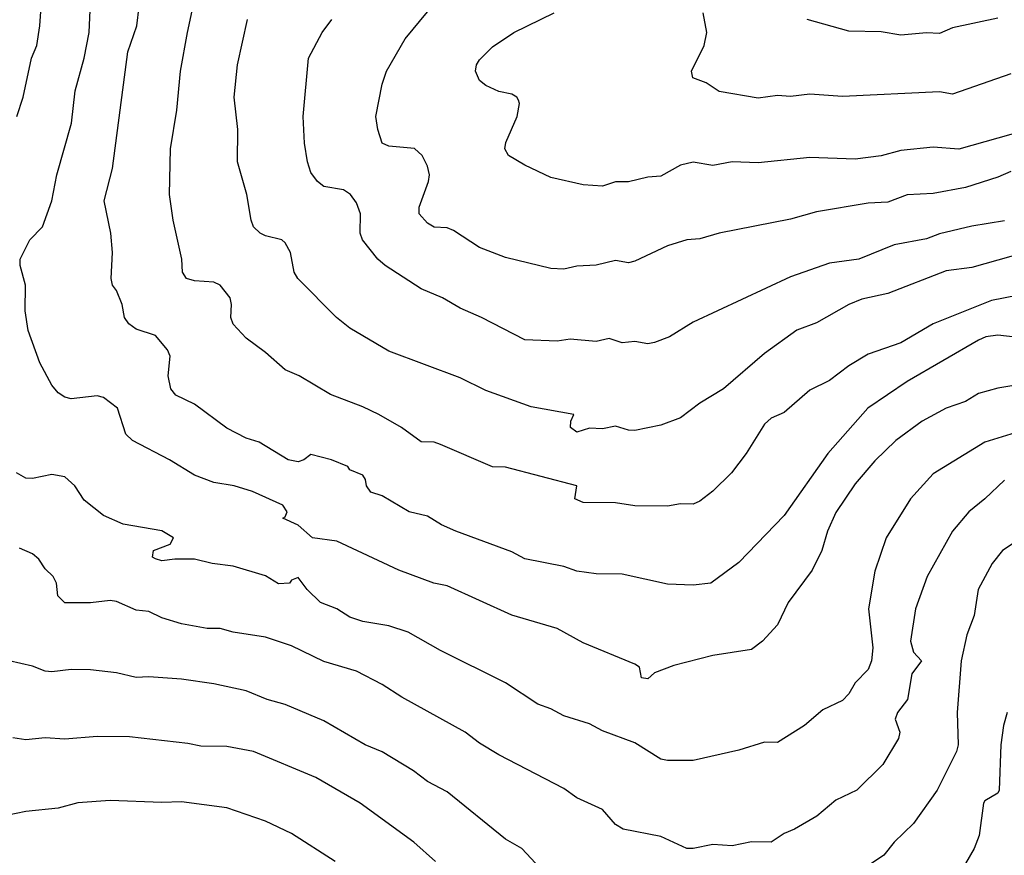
# Model space of a CAD drawing. Header units: metres. Extents: x -46681 to -43747, y -240911 to -237677.
# Tile 426 of 656: x -44650 to -44574, y -239863 to -239799. Entities that reach past the tile are written whole.
import ezdxf

# ---------------------------------------------------------------- set-up
doc = ezdxf.new("R2010")
doc.units = ezdxf.units.M
doc.layers.add('CONTOUR_INDEX', color=1, linetype='Continuous')
doc.layers.add('CONTOUR_INTER', color=3, linetype='Continuous')

msp = doc.modelspace()

# ---------------------------------------------------------------- linework, layer by layer
at = {"layer": 'CONTOUR_INDEX'}
for points, elevation in [([(-44572.595, -239816.54), (-44576.595, -239817.66), (-44578.595, -239817.918), (-44583.095, -239819.684), (-44585.095, -239820.105), (-44586.083, -239820.52), (-44588.595, -239821.925), (-44590.095, -239822.511), (-44592.595, -239824.305), (-44595.756, -239827.02), (-44597.595, -239828.139), (-44599.095, -239829.263), (-44600.595, -239829.829), (-44602.595, -239830.245), (-44603.095, -239830.235), (-44604.095, -239829.901), (-44605.095, -239830.127), (-44606.095, -239830.071), (-44607.095, -239830.37), (-44607.577, -239830.02), (-44607.548, -239829.52), (-44607.311, -239829.02), (-44610.595, -239828.417), (-44614.095, -239827.169), (-44616.095, -239826.185), (-44621.595, -239824.137), (-44624.595, -239822.359), (-44625.614, -239821.52), (-44628.613, -239818.52), (-44628.888, -239818.02), (-44629.185, -239816.52), (-44629.595, -239815.764), (-44629.84, -239815.52), (-44631.095, -239815.231), (-44631.525, -239815.02), (-44632.032, -239814.52), (-44632.222, -239814.02), (-44632.544, -239812.02), (-44633.256, -239809.52), (-44633.247, -239807.02), (-44633.513, -239804.52), (-44633.256, -239802.02), (-44632.481, -239798.52)], 105), ([(-44574.595, -239798.416), (-44578.095, -239799.177), (-44579.095, -239799.604), (-44580.095, -239799.55), (-44582.095, -239799.726), (-44583.595, -239799.488), (-44586.095, -239799.42), (-44589.318, -239798.52)], 110), ([(-44574.095, -239834.086), (-44575.595, -239835.529), (-44576.843, -239836.52), (-44578.1, -239838.02), (-44580.039, -239841.52), (-44580.962, -239844.02), (-44581.347, -239846.52), (-44581.095, -239847.366), (-44580.482, -239848.02), (-44581.236, -239849.02), (-44581.565, -239851.02), (-44582.335, -239852.02), (-44582.528, -239852.52), (-44582.16, -239853.52), (-44582.268, -239854.02), (-44583.469, -239856.02), (-44585.469, -239858.02), (-44587.095, -239858.786), (-44588.558, -239860.02), (-44590.295, -239861.02), (-44591.095, -239861.353), (-44592.095, -239862.03), (-44593.595, -239862), (-44595.095, -239862.315), (-44596.595, -239862.209), (-44598.095, -239862.514), (-44598.595, -239862.511), (-44600.595, -239861.588), (-44603.506, -239861.02), (-44604.095, -239860.662), (-44605.095, -239859.511), (-44607.095, -239858.604), (-44608.095, -239857.874), (-44613.095, -239855.293), (-44614.595, -239854.377), (-44615.707, -239853.52), (-44620.595, -239850.825), (-44622.095, -239849.843), (-44624.095, -239848.819), (-44626.595, -239848.074), (-44629.095, -239846.864), (-44631.095, -239846.192), (-44633.595, -239845.816), (-44634.595, -239845.539), (-44635.6, -239845.52), (-44637.595, -239845.162), (-44639.095, -239844.7), (-44640.095, -239844.229), (-44641.095, -239844.116), (-44642.595, -239843.441), (-44643.095, -239843.372), (-44644.595, -239843.552), (-44646.595, -239843.544), (-44647.121, -239843.02), (-44647.221, -239842.02), (-44647.49, -239841.52), (-44648.095, -239840.937), (-44648.595, -239840.186), (-44649.095, -239839.778), (-44650.095, -239839.336)], 100)]:
    msp.add_lwpolyline(points, dxfattribs=dict(at, elevation=elevation))
at = {"layer": 'CONTOUR_INTER'}
for points, elevation in [([(-44572.595, -239826.644), (-44574.595, -239826.98), (-44576.095, -239827.393), (-44577.095, -239828.006), (-44578.595, -239828.522), (-44580.427, -239829.52), (-44582.478, -239831.02), (-44584.095, -239832.586), (-44585.595, -239834.368), (-44587.095, -239836.567), (-44587.74, -239838.02), (-44588.176, -239839.52), (-44588.923, -239841.02), (-44590.788, -239843.52), (-44591.595, -239845.248), (-44592.764, -239846.52), (-44593.595, -239847.145), (-44596.595, -239847.62), (-44599.595, -239848.381), (-44601.095, -239848.963), (-44601.595, -239849.423), (-44602.095, -239849.344), (-44602.239, -239848.52), (-44602.595, -239848.287), (-44606.595, -239846.641), (-44608.595, -239845.524), (-44612.095, -239844.508), (-44617.095, -239842.225), (-44618.126, -239842.02), (-44620.809, -239841.02), (-44625.595, -239838.783), (-44627.489, -239838.52), (-44628.595, -239837.554), (-44629.766, -239837.02), (-44629.595, -239836.916), (-44629.426, -239836.52), (-44629.764, -239836.02), (-44632.095, -239834.956), (-44633.526, -239834.52), (-44635.095, -239834.253), (-44636.595, -239833.692), (-44638.506, -239832.52), (-44641.371, -239831.02), (-44641.87, -239830.52), (-44642.528, -239828.52), (-44643.595, -239827.707), (-44644.095, -239827.57), (-44646.095, -239827.802), (-44646.595, -239827.671), (-44647.095, -239827.349), (-44647.595, -239826.746), (-44648.522, -239825.02), (-44649.42, -239822.52), (-44649.649, -239821.02), (-44649.615, -239819.02), (-44650.025, -239817.52), (-44650.047, -239817.02), (-44649.28, -239815.52), (-44648.304, -239814.52), (-44647.588, -239812.52), (-44647.202, -239810.52), (-44646.063, -239806.52), (-44645.801, -239804.02), (-44645.109, -239801.52), (-44644.722, -239799.52), (-44644.543, -239795.52)], 102), ([(-44650.291, -239806.02), (-44649.797, -239804.52), (-44649.159, -239801.52), (-44648.76, -239800.52), (-44648.522, -239799.02), (-44648.313, -239796.02)], 101), ([(-44573.095, -239819.829), (-44575.095, -239820.219), (-44579.595, -239822.025), (-44582.095, -239823.474), (-44584.595, -239824.362), (-44586.095, -239825.262), (-44587.595, -239826.398), (-44589.095, -239827.125), (-44591.095, -239828.862), (-44592.095, -239829.287), (-44592.595, -239829.753), (-44594.011, -239832.02), (-44595.147, -239833.52), (-44596.595, -239834.925), (-44597.595, -239835.694), (-44598.095, -239835.93), (-44599.095, -239835.919), (-44600.095, -239836.085), (-44602.595, -239836.075), (-44604.095, -239835.823), (-44606.595, -239835.817), (-44607.237, -239835.52), (-44607.076, -239834.52), (-44612.595, -239833.072), (-44613.595, -239833.04), (-44617.595, -239831.324), (-44618.095, -239831.16), (-44619.095, -239831.132), (-44620.623, -239830.02), (-44622.352, -239829.02), (-44623.595, -239828.41), (-44626.095, -239827.48), (-44628.499, -239826.02), (-44629.595, -239825.568), (-44631.095, -239824.219), (-44632.595, -239823.11), (-44633.595, -239822.051), (-44633.772, -239821.52), (-44633.722, -239820.52), (-44633.823, -239820.02), (-44634.595, -239819.022), (-44635.095, -239818.796), (-44636.595, -239818.7), (-44637.199, -239818.52), (-44637.502, -239818.02), (-44637.566, -239817.02), (-44638.238, -239814.02), (-44638.5, -239812.02), (-44638.434, -239808.52), (-44637.938, -239805.52), (-44637.667, -239802.52), (-44637.127, -239799.52), (-44636.386, -239796.02)], 104), ([(-44572.595, -239823.128), (-44574.595, -239822.891), (-44575.522, -239823.02), (-44576.095, -239823.265), (-44581.595, -239826.47), (-44584.637, -239828.52), (-44587.712, -239832.02), (-44591.095, -239836.797), (-44594.595, -239840.44), (-44596.742, -239842.02), (-44598.095, -239842.195), (-44600.095, -239842.115), (-44603.595, -239841.332), (-44605.595, -239841.323), (-44607.095, -239841.118), (-44608.095, -239840.743), (-44611.095, -239840.164), (-44612.095, -239839.616), (-44616.422, -239838.02), (-44617.528, -239837.52), (-44618.595, -239836.848), (-44620.021, -239836.52), (-44622.095, -239835.278), (-44622.969, -239835.02), (-44623.304, -239834.52), (-44623.379, -239834.02), (-44623.595, -239833.704), (-44624.595, -239833.279), (-44624.747, -239833.02), (-44626.006, -239832.52), (-44627.595, -239832.108), (-44628.156, -239832.52), (-44628.595, -239832.667), (-44629.35, -239832.52), (-44631.595, -239831.141), (-44632.595, -239830.827), (-44634.095, -239830.067), (-44636.595, -239828.223), (-44638.023, -239827.52), (-44638.405, -239827.02), (-44638.625, -239826.02), (-44638.456, -239824.52), (-44638.67, -239824.02), (-44639.595, -239822.91), (-44641.095, -239822.427), (-44641.657, -239822.02), (-44641.975, -239821.52), (-44642.155, -239820.52), (-44642.595, -239819.433), (-44642.902, -239819.02), (-44643.02, -239818.52), (-44642.908, -239816.52), (-44643.035, -239815.02), (-44643.563, -239812.52), (-44642.911, -239810.02), (-44641.717, -239801.02), (-44641.035, -239799.02), (-44640.864, -239797.52)], 103), ([(-44573.595, -239810.248), (-44574.595, -239810.692), (-44577.095, -239811.489), (-44579.595, -239811.963), (-44581.595, -239812.063), (-44583.095, -239812.632), (-44584.595, -239812.697), (-44588.595, -239813.359), (-44590.595, -239813.936), (-44596.095, -239815.013), (-44597.595, -239815.444), (-44598.595, -239815.539), (-44600.095, -239815.989), (-44602.595, -239817.179), (-44603.095, -239817.299), (-44604.095, -239817.134), (-44605.595, -239817.483), (-44607.095, -239817.565), (-44608.095, -239817.808), (-44609.095, -239817.742), (-44612.595, -239816.893), (-44614.595, -239816.111), (-44616.595, -239814.8), (-44617.095, -239814.598), (-44618.095, -239814.558), (-44618.595, -239814.235), (-44619.258, -239813.52), (-44619.26, -239813.02), (-44618.518, -239811.02), (-44618.445, -239810.52), (-44618.595, -239809.846), (-44619.024, -239809.02), (-44619.595, -239808.475), (-44621.595, -239808.301), (-44622.095, -239808.078), (-44622.437, -239807.02), (-44622.584, -239806.02), (-44622.104, -239803.52), (-44621.77, -239802.52), (-44620.331, -239800.02), (-44618.595, -239797.943)], 107), ([(-44570.595, -239806.546), (-44577.595, -239808.528), (-44579.595, -239808.381), (-44582.095, -239808.632), (-44583.595, -239809.048), (-44585.595, -239809.298), (-44589.095, -239809.178), (-44593.095, -239809.596), (-44595.095, -239809.498), (-44596.595, -239809.786), (-44598.095, -239809.528), (-44599.095, -239809.773), (-44600.595, -239810.614), (-44601.595, -239810.687), (-44603.095, -239811.044), (-44604.095, -239811.065), (-44605.095, -239811.399), (-44606.595, -239811.278), (-44609.095, -239810.712), (-44611.095, -239809.763), (-44612.342, -239809.02), (-44612.642, -239808.52), (-44612.567, -239808.02), (-44611.687, -239806.02), (-44611.517, -239805.02), (-44611.595, -239804.762), (-44611.713, -239804.52), (-44612.095, -239804.289), (-44613.095, -239804.086), (-44614.095, -239803.611), (-44614.595, -239803.222), (-44614.89, -239802.52), (-44614.813, -239802.02), (-44614.595, -239801.641), (-44613.595, -239800.646), (-44611.935, -239799.52), (-44608.826, -239798.02)], 108), ([(-44573.595, -239802.721), (-44578.095, -239804.293), (-44579.095, -239804.104), (-44586.595, -239804.469), (-44589.095, -239804.286), (-44590.595, -239804.458), (-44591.595, -239804.382), (-44593.095, -239804.585), (-44596.095, -239804.085), (-44597.095, -239803.409), (-44598.126, -239803.02), (-44598.234, -239802.52), (-44597.266, -239800.52), (-44597.044, -239799.52), (-44597.322, -239798.02)], 109), ([(-44574.095, -239814.074), (-44576.595, -239814.484), (-44579.095, -239815.075), (-44580.095, -239815.453), (-44582.595, -239815.927), (-44585.312, -239817.02), (-44587.595, -239817.322), (-44590.595, -239818.375), (-44598.095, -239821.885), (-44599.93, -239823.02), (-44601.095, -239823.454), (-44601.595, -239823.559), (-44602.595, -239823.375), (-44603.595, -239823.483), (-44604.595, -239823.139), (-44605.595, -239823.378), (-44607.595, -239823.191), (-44608.595, -239823.349), (-44611.095, -239823.244), (-44614.43, -239821.52), (-44616.095, -239820.812), (-44617.456, -239820.02), (-44619.095, -239819.319), (-44621.884, -239817.52), (-44622.443, -239817.02), (-44623.613, -239815.52), (-44623.795, -239815.02), (-44623.785, -239813.52), (-44624.095, -239812.686), (-44624.553, -239812.02), (-44625.095, -239811.661), (-44626.595, -239811.413), (-44627.095, -239811.036), (-44627.595, -239810.323), (-44627.875, -239809.52), (-44628.095, -239808.06), (-44628.207, -239806.02), (-44627.775, -239801.52), (-44626.744, -239799.52), (-44625.996, -239798.52)], 106), ([(-44572.595, -239830.22), (-44575.595, -239831.161), (-44579.595, -239833.587), (-44581.332, -239835.52), (-44583.215, -239838.52), (-44584.095, -239841.1), (-44584.58, -239844.02), (-44584.243, -239847.02), (-44584.343, -239848.02), (-44584.595, -239848.701), (-44585.595, -239849.732), (-44586.095, -239850.573), (-44586.595, -239851.089), (-44588.095, -239851.801), (-44589.513, -239853.02), (-44591.595, -239854.34), (-44592.595, -239854.307), (-44594.595, -239854.912), (-44598.095, -239855.723), (-44600.095, -239855.731), (-44600.595, -239855.626), (-44602.595, -239854.353), (-44605.095, -239853.419), (-44606.095, -239852.889), (-44608.095, -239852.267), (-44609.095, -239851.725), (-44610.095, -239851.363), (-44612.595, -239849.716), (-44617.595, -239847.241), (-44620.095, -239845.825), (-44621.595, -239845.331), (-44623.595, -239844.999), (-44624.595, -239844.662), (-44625.595, -239844), (-44626.853, -239843.52), (-44627.896, -239842.52), (-44628.595, -239841.585), (-44629.095, -239841.8), (-44629.264, -239842.02), (-44630.095, -239842.086), (-44631.095, -239841.459), (-44633.595, -239840.707), (-44635.224, -239840.52), (-44636.595, -239840.189), (-44638.095, -239840.176), (-44639.095, -239840.313), (-44639.595, -239840.147), (-44639.834, -239840.02), (-44639.738, -239839.52), (-44638.453, -239839.02), (-44638.212, -239838.52), (-44639.095, -239837.993), (-44642.095, -239837.475), (-44643.595, -239836.808), (-44645.095, -239835.635), (-44645.81, -239834.52), (-44646.595, -239833.836), (-44647.595, -239833.647), (-44649.095, -239833.957), (-44649.595, -239833.918), (-44650.306, -239833.52)], 101), ([(-44570.595, -239837.087), (-44574.248, -239839.52), (-44575.03, -239840.52), (-44576.112, -239842.52), (-44576.416, -239844.52), (-44576.991, -239846.02), (-44577.417, -239848.02), (-44577.726, -239852.02), (-44577.65, -239854.52), (-44577.785, -239855.02), (-44579.267, -239858.02), (-44581.095, -239860.573), (-44582.588, -239862.02), (-44583.4, -239863.02), (-44589.095, -239866.876)], 99), ([(-44609.905, -239864.02), (-44611.321, -239862.52), (-44612.595, -239861.78), (-44617.095, -239858.149), (-44618.595, -239857.351), (-44619.691, -239856.52), (-44622.095, -239855.062), (-44623.419, -239854.52), (-44626.595, -239852.651), (-44629.595, -239851.387), (-44630.972, -239851.02), (-44632.595, -239850.334), (-44635.095, -239849.796), (-44637.595, -239849.44), (-44640.095, -239849.249), (-44641.095, -239849.321), (-44642.595, -239848.947), (-44644.595, -239848.71), (-44646.095, -239848.689), (-44647.595, -239848.883), (-44648.095, -239848.812), (-44649.095, -239848.44), (-44650.874, -239848.02)], 99), ([(-44573.871, -239852.02), (-44574.157, -239853.02), (-44574.375, -239854.52), (-44574.504, -239858.02), (-44574.595, -239858.236), (-44575.595, -239858.842), (-44575.7, -239859.02), (-44576.036, -239861.52), (-44576.426, -239862.52), (-44577.095, -239863.682)], 98), ([(-44617.983, -239863.52), (-44619.661, -239862.02), (-44623.79, -239859.02), (-44627.215, -239857.02), (-44632.031, -239855.02), (-44634.095, -239854.64), (-44636.095, -239854.623), (-44637.095, -239854.397), (-44641.595, -239853.905), (-44644.095, -239853.87), (-44646.595, -239854.069), (-44648.095, -239853.961), (-44649.595, -239854.123), (-44650.595, -239853.959)], 98), ([(-44625.723, -239863.52), (-44629.095, -239861.364), (-44631.095, -239860.397), (-44634.095, -239859.376), (-44637.595, -239858.903), (-44639.095, -239858.97), (-44643.095, -239858.802), (-44645.595, -239858.994), (-44647.095, -239859.406), (-44649.595, -239859.653), (-44651.095, -239859.974)], 97)]:
    msp.add_lwpolyline(points, dxfattribs=dict(at, elevation=elevation))

doc.saveas('drawing.dxf')
